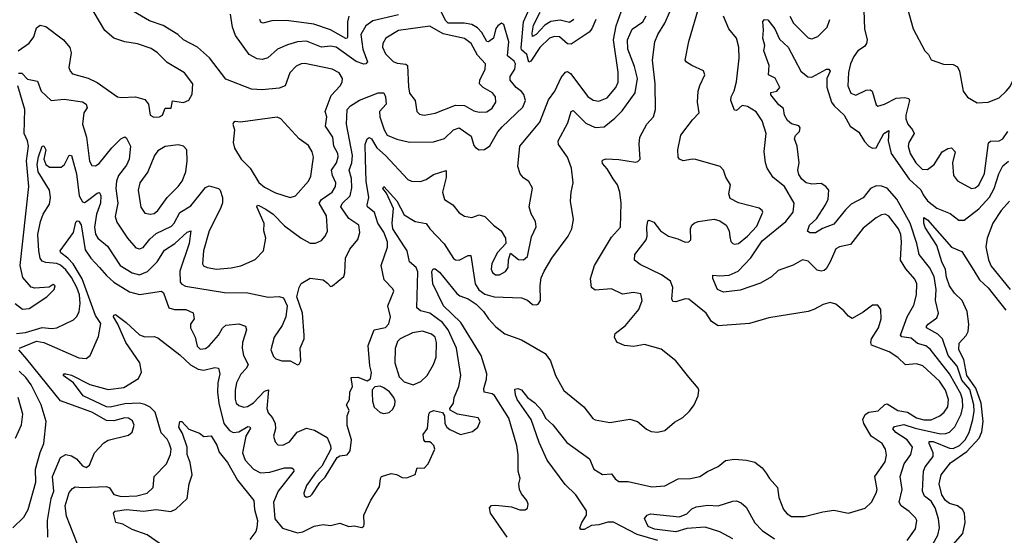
# Model space of a CAD drawing. Extents: x 1678431 to 1860718, y 384618 to 522882.
# Tile 278 of 473: x 1747653 to 1753013, y 496855 to 499665. Entities that reach past the tile are written whole.
import ezdxf

# ---------------------------------------------------------------- set-up
doc = ezdxf.new("R2010")
doc.units = 0

msp = doc.modelspace()

# ---------------------------------------------------------------- linework, layer by layer
at = {"layer": '0CON10XD'}
for points in [[(1747645, 499494.8), (1747704, 499536), (1747729.3, 499570.7), (1747745, 499620), (1747764.4, 499635.6), (1747795, 499626.9), (1747890.8, 499555), (1747925, 499512.5), (1747933.6, 499485), (1747921.3, 499405), (1747927.3, 499385), (1747940.1, 499370.1), (1748025, 499345.3), (1748075, 499322.5), (1748185, 499245.3), (1748205, 499240.7), (1748284, 499244), (1748335, 499229.5), (1748354.4, 499205), (1748364, 499144), (1748383.5, 499133.5), (1748414.3, 499135.7), (1748430, 499145), (1748445, 499183.3), (1748477.5, 499182.5), (1748485, 499222), (1748545, 499214.2), (1748573.1, 499226.9), (1748591.2, 499258.8), (1748594.6, 499315), (1748550.5, 499375), (1748455, 499431.5), (1748403.5, 499483.5), (1748368.7, 499508.7), (1748295, 499534.1), (1748225.5, 499544.5), (1748165, 499563.8), (1748116.4, 499606.4), (1748005.4, 499795)], [(1747635.7, 497954.3), (1747685, 497959.2), (1747775, 497987.4), (1747827.9, 497982.1), (1747855, 497986.1), (1747945, 498029.6), (1747963.3, 498046.8), (1747976, 498074), (1747981.6, 498118.4), (1747977.8, 498165), (1747964.6, 498205), (1747935, 498260.5), (1747905, 498301.3), (1747875, 498326.9), (1747855, 498335.8), (1747795, 498341.2), (1747775, 498349.1), (1747765.2, 498365.2), (1747756.7, 498405), (1747752.3, 498495), (1747765.3, 498565), (1747780.9, 498605), (1747815, 498660), (1747821.2, 498695), (1747815.3, 498735), (1747753.4, 498835), (1747748.2, 498875), (1747755, 498918), (1747775, 498976.2), (1747785, 498977.1), (1747795.7, 498955), (1747784.6, 498905), (1747795.4, 498875), (1747815, 498861.1), (1747878.5, 498861.5), (1747896.5, 498875), (1747922.7, 498927.3), (1747935, 498923.8), (1747963, 498825), (1747977.3, 498705), (1747995, 498672.7), (1748005, 498669.1), (1748015, 498673.8), (1748075, 498718.5), (1748085, 498723.1), (1748089.1, 498719.1), (1748094.1, 498704.1), (1748092.1, 498665), (1748071.6, 498605), (1748059.3, 498535), (1748065.2, 498495.2), (1748077.9, 498475), (1748130.9, 498430.9), (1748200, 498325), (1748265, 498284.7), (1748305, 498274.2), (1748348.3, 498291.7), (1748402, 498345), (1748441.3, 498408.7), (1748496.6, 498445), (1748565, 498506.2), (1748585, 498513.3), (1748576.1, 498445), (1748524.1, 498295), (1748526.8, 498235), (1748535, 498222.7), (1748555, 498212.7), (1748767.6, 498177.6), (1748895.4, 498175.4), (1749005, 498153.1), (1749065, 498157.1), (1749089.1, 498149.1), (1749108.1, 498105), (1749102.2, 498045), (1749082.5, 497997.5), (1749037.3, 497935), (1749020.5, 497865), (1749035, 497828.8), (1749046.8, 497816.8), (1749080, 497805), (1749125.7, 497805.7), (1749165, 497783.3), (1749175, 497786.7), (1749184, 497805), (1749179.4, 497875), (1749201.2, 497925), (1749202, 497945), (1749192.8, 498065), (1749161.9, 498155), (1749174, 498205), (1749185, 498226.7), (1749235, 498255.8), (1749305, 498247.8), (1749328.7, 498228.7), (1749345, 498210), (1749355, 498213.8), (1749417.1, 498265), (1749423.1, 498285), (1749426.5, 498365), (1749450, 498415), (1749494, 498466), (1749503.8, 498505), (1749499.4, 498545), (1749445, 498582), (1749401.8, 498645), (1749407.5, 498662.5), (1749452.1, 498705), (1749461.9, 498748.1), (1749459, 498799), (1749445.7, 498845), (1749461.9, 498885), (1749463.8, 498925), (1749431.4, 499095), (1749436.1, 499175), (1749454.1, 499195.9), (1749503.4, 499226.6), (1749605, 499267.1), (1749635, 499265.5), (1749643.9, 499245), (1749648.5, 499205), (1749612, 499165), (1749612.9, 499135), (1749637.1, 499065), (1749654, 499035), (1749706.4, 499013.6), (1749775, 498997.7), (1749905, 498998.8), (1749965, 499017.3), (1750015, 499064), (1750045, 499074.6), (1750110.4, 499030.4), (1750125, 498980), (1750135, 498968), (1750155, 498956), (1750182.3, 498957.7), (1750213.1, 498976.9), (1750256.2, 499053.8), (1750279.5, 499080.5), (1750392.2, 499187.8), (1750406.1, 499225), (1750397.3, 499257.3), (1750385, 499274.2), (1750355, 499295.6), (1750323.2, 499335), (1750323.1, 499355), (1750348.4, 499395), (1750352.7, 499425), (1750345, 499438.4), (1750307.7, 499467.7), (1750316.4, 499545), (1750288.7, 499638.7), (1750275, 499646), (1750255, 499631.9), (1750245, 499616), (1750231.6, 499565), (1750205, 499543.4), (1750195, 499545.4), (1750169.2, 499595), (1750145, 499619.8), (1750115, 499638), (1750073.3, 499646.7), (1749985, 499646.2), (1749970.3, 499660.3), (1749945, 499713.4)], [(1747645.9, 499374.1), (1747665, 499372.5), (1747695, 499340.8), (1747705, 499338.1), (1747749.5, 499329.5), (1747770, 499275), (1747825, 499224.3), (1747895, 499231.1), (1747995, 499217.8), (1748015.6, 499205), (1748019.4, 499185), (1748002.9, 499157.1), (1747994.8, 499095), (1748016.6, 499025), (1748033.3, 498893.3), (1748045, 498869.4), (1748065, 498867.9), (1748085, 498880.8), (1748155, 498967.3), (1748202.9, 499015), (1748225, 499025.6), (1748235, 499020), (1748255.5, 498975), (1748249.3, 498905), (1748235, 498872.2), (1748191.1, 498815), (1748180.5, 498785), (1748175.7, 498745), (1748187.3, 498665), (1748173, 498593), (1748182, 498562), (1748238.9, 498475), (1748285, 498422.2), (1748305, 498416.5), (1748325, 498423.6), (1748361.1, 498468.9), (1748395, 498499), (1748479.6, 498540.4), (1748494.1, 498555.9), (1748525.5, 498614.5), (1748585, 498650.9), (1748665, 498750.8), (1748685, 498759.4), (1748735, 498744.2), (1748744.2, 498735), (1748756.9, 498695), (1748757, 498667), (1748746.8, 498635), (1748684.8, 498515), (1748654.1, 498405), (1748647.5, 498335), (1748654, 498324), (1748673.5, 498313.5), (1748725, 498305.3), (1748805, 498311.8), (1748857.1, 498322.9), (1748935, 498358.5), (1748980, 498405), (1748993, 498475), (1748982.4, 498515), (1748983.4, 498553.4), (1748944.2, 498645.8), (1748946.7, 498653.3), (1748955, 498652.9), (1748993.1, 498633.1), (1749032.1, 498605), (1749095, 498541.5), (1749184.7, 498474.7), (1749235, 498447.7), (1749262.3, 498447.7), (1749295, 498462.2), (1749316.5, 498485), (1749328.5, 498511.5), (1749322.4, 498595), (1749283.2, 498665), (1749296.2, 498685), (1749354.2, 498725), (1749372.7, 498755), (1749374.7, 498775), (1749355.9, 498815.9), (1749350.9, 498845), (1749378.4, 498885), (1749386.6, 498916.6), (1749384.2, 498935), (1749362.6, 498975), (1749357.9, 499025), (1749317.9, 499085), (1749325.3, 499135), (1749316.6, 499165), (1749348.7, 499251.3), (1749397.3, 499305), (1749408.9, 499325), (1749410.6, 499345), (1749392.5, 499375), (1749354.6, 499394.6), (1749205, 499426.8), (1749185, 499424.6), (1749158.7, 499411.3), (1749123.6, 499375), (1749097.5, 499305), (1749065, 499291.2), (1748972.8, 499282.8), (1748915, 499286.4), (1748775, 499341.4), (1748686.5, 499456.5), (1748621.4, 499515), (1748545, 499554.4), (1748513.4, 499583.4), (1748433.7, 499633.7), (1748358.9, 499658.9), (1748251.3, 499721.3)], [(1749436.1, 497453.9), (1749436.2, 497505), (1749446, 497535), (1749431.2, 497565), (1749448, 497595), (1749449.2, 497635), (1749463.8, 497665), (1749457.5, 497715), (1749494.2, 497715.8), (1749545, 497697.5), (1749562.9, 497707.1), (1749567.8, 497742.2), (1749558.6, 497778.6), (1749550.3, 497889.7), (1749583.3, 497975), (1749645, 497986.7), (1749663, 498007), (1749670.6, 498045), (1749657.5, 498105), (1749690, 498185), (1749685, 498198.6), (1749636.9, 498246.9), (1749621.1, 498325), (1749654.3, 498425.7), (1749655.7, 498455), (1749635, 498506.9), (1749602.2, 498555), (1749583.8, 498613.8), (1749546.5, 498645), (1749543.8, 498655), (1749553.6, 498696.4), (1749538.5, 498785), (1749534.5, 498904.5), (1749533.2, 498985), (1749544.2, 499015.8), (1749555, 499023.5), (1749568.2, 499015), (1749597.1, 498967.1), (1749644.7, 498925), (1749765, 498793.1), (1749785, 498785.6), (1749835, 498782.2), (1749865, 498793.6), (1749905, 498821.8), (1749975, 498843.3), (1749974.7, 498805), (1749954.3, 498724.3), (1749965, 498684.3), (1750010, 498655), (1750045, 498611.9), (1750075, 498593.3), (1750115, 498587.5), (1750155, 498600.6), (1750185, 498592.9), (1750232, 498545), (1750273.3, 498515), (1750297.5, 498475), (1750300, 498445), (1750254.7, 498395.3), (1750223.6, 498336.4), (1750219.1, 498305), (1750226.2, 498286.2), (1750243.3, 498275), (1750264.6, 498274.6), (1750297.7, 498292.3), (1750312.3, 498315), (1750314.6, 498355.4), (1750325, 498392.5), (1750367.6, 498357.6), (1750395, 498355.9), (1750416.5, 498375), (1750439.2, 498480.8), (1750464.2, 498535.8), (1750460.8, 498565), (1750437.4, 498607.4), (1750425.7, 498645), (1750445, 498747.5), (1750425, 498783.8), (1750395, 498802.5), (1750377.1, 498825), (1750364.7, 498864.7), (1750375, 498976), (1750484.3, 499105.7), (1750531.2, 499228.8), (1750565.2, 499274.8), (1750599.8, 499350.2), (1750625, 499378.8), (1750635, 499382.3), (1750652, 499372), (1750745.9, 499245.9), (1750775, 499226), (1750805, 499220.4), (1750851, 499239), (1750898.4, 499295), (1750910, 499325), (1750910.9, 499379.1), (1750885.6, 499555), (1750899.4, 499630.6), (1750927.2, 499707.2)], [(1751126.6, 496826.6), (1751015, 496859.3), (1750885, 496926), (1750855, 496926.5), (1750805, 496911.1), (1750765, 496908.5), (1750725, 496885.6), (1750707.1, 496887.1), (1750702.9, 496895), (1750712.5, 496925), (1750738.5, 496965), (1750738.1, 496988.1), (1750680.9, 497075), (1750622.1, 497132.1), (1750524.7, 497264.7), (1750481.2, 497361.2), (1750437.6, 497485), (1750361.8, 497595), (1750351.1, 497621.1), (1750348.8, 497651.2), (1750365, 497654.4), (1750385, 497647.1), (1750416.4, 497606.4), (1750457.1, 497577.1), (1750495.6, 497535), (1750515, 497492.5), (1750555, 497456.5), (1750631.3, 497361.3), (1750755, 497272.2), (1750778.6, 497215), (1750825, 497186.4), (1750875, 497189.2), (1750895, 497162.2), (1750915, 497148.5), (1750965, 497148.8), (1751095, 497119.2), (1751165, 497123.6), (1751237.2, 497162.8), (1751305, 497164.4), (1751355, 497174.4), (1751397, 497203), (1751455, 497229.4), (1751495, 497263.1), (1751545, 497269.4), (1751610, 497265), (1751655, 497254.2), (1751695, 497222.5), (1751715.9, 497194.1), (1751734.2, 497164.2), (1751777.8, 497115), (1751785, 497061.2), (1751810, 496995), (1751831.2, 496971.2), (1751855, 496957.7), (1751922.6, 496957.4), (1752025, 496983.5), (1752085, 496991.9), (1752165, 496976), (1752255, 497002.9), (1752290.5, 497035), (1752315.9, 497084.1), (1752320, 497105), (1752308.2, 497175), (1752363.6, 497255), (1752371.9, 497291.9), (1752365.6, 497325), (1752347.5, 497355), (1752288.9, 497395), (1752248.9, 497465), (1752243.6, 497485), (1752255, 497513.1), (1752275, 497526.7), (1752326.7, 497533.3), (1752362, 497568), (1752375, 497570.5), (1752432.5, 497535), (1752485.2, 497525.2), (1752535, 497494.1), (1752575, 497484.2), (1752615, 497484.3), (1752662.5, 497505), (1752685, 497525.3), (1752704.8, 497555), (1752709.4, 497595), (1752693.3, 497645), (1752660.3, 497695), (1752568.7, 497778.7), (1752535, 497788.9), (1752475, 497784.4), (1752433.5, 497823.5), (1752385.7, 497855), (1752290.8, 497890.8), (1752285.6, 497905), (1752289.1, 497925), (1752328.2, 497985), (1752342.1, 498035), (1752341.1, 498085), (1752325, 498109.2), (1752295, 498109.2), (1752245, 498070), (1752185, 498036.7), (1752165, 498048.2), (1752138.5, 498078.5), (1752095, 498113.8), (1752065, 498123.9), (1752026.9, 498113.1), (1751975.8, 498085), (1751945, 498075.3), (1751730.8, 498039.2), (1751625, 498008.6), (1751455, 497995.6), (1751419.6, 498019.6), (1751390, 498065), (1751295, 498141.9), (1751275, 498143.6), (1751225, 498127.3), (1751208.9, 498128.9), (1751203, 498143), (1751209.2, 498205), (1751195, 498239.1), (1751146.4, 498275), (1751029.8, 498329.8), (1750999.6, 498355), (1751001.5, 498385), (1751064.1, 498465.9), (1751069.2, 498485), (1751066.6, 498533.4), (1751072.2, 498567.8), (1751078, 498572), (1751105, 498561.8), (1751141.8, 498515), (1751185, 498484.5), (1751235, 498471.1), (1751275, 498451.9), (1751295, 498454.4), (1751306, 498465), (1751304.2, 498525), (1751312.5, 498545), (1751325, 498556), (1751345.6, 498564.4), (1751433, 498577), (1751465, 498569.2), (1751498.8, 498545), (1751515.8, 498515), (1751518.8, 498481.2), (1751525, 498456.7), (1751535, 498444.2), (1751545, 498440.6), (1751565, 498445.7), (1751615, 498484.6), (1751665, 498540), (1751698.6, 498615), (1751695.5, 498625.5), (1751677.5, 498637.5), (1751565, 498666), (1751520.5, 498690.5), (1751513.8, 498715), (1751522.5, 498765), (1751497.3, 498807.3), (1751484, 498845), (1751466.2, 498865), (1751333.2, 498903.2), (1751315, 498905.6), (1751265, 498895.7), (1751245, 498904.3), (1751238.1, 498915), (1751235.7, 498955), (1751252.7, 499035), (1751315, 499119.2), (1751352.1, 499157.9), (1751343.5, 499215), (1751346.9, 499275), (1751354.5, 499305.5), (1751382.5, 499365), (1751375, 499386), (1751312, 499415), (1751282.9, 499432.9), (1751275.8, 499445), (1751295, 499546.2), (1751348.2, 499725)], [(1750789.6, 499665), (1750767.5, 499615), (1750752.3, 499597.7), (1750655, 499531.5), (1750635, 499533.6), (1750591.7, 499571.7), (1750565, 499573.5), (1750536.9, 499565), (1750485, 499513.2), (1750435, 499438), (1750425, 499432.7), (1750413.5, 499475), (1750385, 499500.9), (1750382.3, 499512.3), (1750396.3, 499653.7), (1750427.5, 499725)], [(1751295, 497716), (1751224, 497805), (1751145, 497870), (1751055, 497894.4), (1750995, 497883.1), (1750945, 497889.2), (1750907.5, 497905), (1750900, 497915), (1750891.2, 497935), (1750894.2, 497955), (1750951.4, 497998.6), (1751023.1, 498085), (1751040.8, 498135), (1751035, 498170), (1750995, 498178.9), (1750935, 498169.2), (1750875, 498197.8), (1750785, 498190), (1750765.7, 498205.7), (1750759.4, 498255), (1750781.1, 498325), (1750875, 498478.8), (1750923.1, 498535), (1750926.8, 498665), (1750920.8, 498725), (1750908, 498765), (1750883, 498797), (1750851.4, 498851.4), (1750825, 498881.2), (1750823.1, 498895), (1750829.3, 498900.7), (1750845, 498906.4), (1750915, 498903.3), (1751005, 498887.5), (1751018.7, 498891.3), (1751030, 498905), (1751025.6, 498985.6), (1751029.5, 499025), (1751066.9, 499095), (1751102.9, 499135), (1751114.5, 499175.5), (1751112.5, 499315), (1751098.4, 499445), (1751110, 499545), (1751126.2, 499585), (1751165.3, 499645), (1751192.8, 499707.2)], [(1752248.5, 499715), (1752252.1, 499615), (1752265.6, 499555), (1752263.1, 499535), (1752251.2, 499518.8), (1752215.6, 499495), (1752194.5, 499465), (1752176.2, 499425), (1752165, 499377.5), (1752160.5, 499305), (1752178.1, 499265), (1752205, 499253.3), (1752261.2, 499281.2), (1752283, 499283), (1752294, 499275), (1752315, 499200), (1752324, 499194), (1752361.2, 499205), (1752425, 499237.9), (1752470.7, 499240.7), (1752493.8, 499235), (1752496.7, 499225), (1752476.7, 499145), (1752477.3, 499125), (1752487.9, 499095), (1752513.6, 499065), (1752521.8, 499045), (1752492.9, 498995), (1752490, 498975), (1752501.1, 498935), (1752531.3, 498885), (1752565, 498850.8), (1752595, 498847.9), (1752631.8, 498875), (1752675, 498944.4), (1752705, 498962.5), (1752725, 498965.6), (1752745.6, 498945), (1752730, 498885), (1752736.7, 498815), (1752757.4, 498787.4), (1752835, 498745.6), (1752855, 498748.2), (1752875, 498763.5), (1752904.3, 498825.7), (1752926.6, 498993.4), (1752937.9, 499002.1), (1752985, 499004.7), (1753004.4, 499015.6), (1753032.1, 499055)], [(1752486.6, 499726.6), (1752516.5, 499615), (1752580, 499495), (1752600, 499475), (1752615, 499446), (1752682.6, 499422.6), (1752735, 499421.1), (1752757.3, 499407.3), (1752768.2, 499385), (1752788.5, 499275), (1752811.9, 499241.9), (1752865, 499210.9), (1752925, 499215.6), (1752985, 499239.2), (1753022.2, 499275), (1753045, 499301.4), (1753070.9, 499355), (1753152.6, 499457.4), (1753163.7, 499493.7), (1753164.6, 499545), (1753208.1, 499645), (1753212.4, 499675)], [(1748474.4, 497294.4), (1748476.7, 497325), (1748467.4, 497357.4), (1748455, 497379.1), (1748422.4, 497412.4), (1748390.3, 497525), (1748363.4, 497553.4), (1748335, 497568.5), (1748304.6, 497574.6), (1748225, 497570.5), (1748145, 497553.8), (1748125, 497555.4), (1747998.2, 497615), (1747945.7, 497685.7), (1747890, 497725), (1747895.9, 497734.1), (1747904.7, 497735.3), (1747935, 497727.3), (1748035, 497677.3), (1748135, 497650), (1748219.5, 497660.5), (1748300.5, 497709.5), (1748315.4, 497744.6), (1748307.7, 497795), (1748231.3, 497905), (1748186.5, 498005), (1748163.6, 498045), (1748164.8, 498055.2), (1748175, 498057.5), (1748233.3, 498015), (1748305, 497947.3), (1748335, 497936.2), (1748385, 497937.9), (1748405, 497931.8), (1748525, 497839.1), (1748583.4, 497783.4), (1748625, 497759.7), (1748655, 497755.3), (1748715, 497770), (1748735, 497766.2), (1748742.3, 497735), (1748731.1, 497685), (1748730, 497635), (1748737, 497575), (1748764.8, 497465), (1748795, 497426.6), (1748815, 497415.7), (1748845, 497419.3), (1748895, 497446.9), (1748905, 497446.5), (1748908.9, 497438.9), (1748884.8, 497395.2), (1748865.9, 497305), (1748879.6, 497265), (1748925, 497214.5), (1748963.3, 497195), (1749015, 497199.3), (1749095, 497222.7), (1749135, 497223.1), (1749144.3, 497215), (1749144.4, 497205), (1749059.7, 497095), (1749035.3, 497034.7), (1749041.1, 496945), (1749084.3, 496894.3), (1749165, 496868.7), (1749195, 496873.8), (1749255.4, 496904.6), (1749304.2, 496914.2), (1749345, 496908), (1749395, 496920.8), (1749445, 496902.5), (1749473.8, 496906.2), (1749515, 496896.7), (1749525.7, 496904.3), (1749528, 496915), (1749525.7, 496965), (1749563.9, 497046.1), (1749611.7, 497118.3), (1749616.7, 497165), (1749623.3, 497175), (1749675, 497191.4), (1749705, 497185.6), (1749735, 497170.6), (1749761.2, 497168.8), (1749805, 497186.7), (1749817, 497223), (1749855, 497220), (1749876.6, 497243.4), (1749912.5, 497325), (1749906.5, 497345), (1749895, 497357.5), (1749885, 497364.2), (1749860, 497365), (1749852.5, 497375), (1749849.2, 497405), (1749873.6, 497436.4), (1749880, 497515), (1749885, 497526), (1749905, 497534.2), (1749954.2, 497524.2), (1749965.7, 497505.7), (1749967.1, 497465), (1749977.8, 497445), (1749995, 497430.5), (1750052.5, 497405), (1750118.7, 497421.3), (1750146.2, 497445), (1750160, 497475), (1750148.8, 497495), (1750035.5, 497515.5), (1749996.1, 497536.1), (1749993.8, 497545), (1750014.4, 497575.6), (1750018.9, 497605), (1750043.6, 497665), (1750054.6, 497725.4), (1750031.6, 497875), (1749985.7, 497975), (1749955.4, 498015.4), (1749886.4, 498065), (1749835, 498078), (1749814.7, 498094.7), (1749820.9, 498290.9), (1749810.4, 498315), (1749775, 498345.8), (1749761.8, 498405), (1749747.8, 498427.8), (1749684.9, 498525), (1749680.2, 498555), (1749687, 498635), (1749650, 498720), (1749628.9, 498745), (1749635, 498756.1), (1749706.8, 498676.8), (1749745, 498601.1), (1749805, 498565.4), (1749865, 498554.2), (1749885.5, 498525), (1749963.6, 498443.6), (1750015, 498362.9), (1750025.5, 498355.5), (1750045, 498354.5), (1750095, 498380), (1750108.8, 498378.8), (1750131.9, 498225), (1750152.8, 498192.8), (1750185, 498168.2), (1750235, 498154.7), (1750385, 498148.9), (1750416.8, 498136.8), (1750445, 498112.5), (1750465, 498110), (1750476.2, 498115), (1750487.5, 498135), (1750486.4, 498216.4), (1750492.3, 498257.7), (1750508.2, 498295), (1750550, 498365), (1750639.4, 498485), (1750658.9, 498525), (1750668.1, 498575), (1750651.4, 498675), (1750654.4, 498724.4), (1750666.2, 498775), (1750657.1, 498855), (1750635.5, 498915), (1750585.7, 498985), (1750583.6, 499005), (1750637.1, 499102.9), (1750655, 499163.8), (1750665, 499170), (1750735, 499101.1), (1750785, 499077.2), (1750835, 499080.4), (1750892, 499128), (1750931.8, 499168.2), (1751003.7, 499266.3), (1751016.1, 499345), (1750999.8, 499409.8), (1750964.3, 499505), (1750961.1, 499555), (1750986.5, 499613.5), (1751045, 499653.8), (1751063.6, 499685)], [(1749715, 499690.8), (1749575, 499658.2), (1749537.8, 499632.2), (1749510.5, 499585), (1749521.7, 499505), (1749546.9, 499435), (1749538.1, 499425), (1749526.8, 499423.2), (1749485, 499437.7), (1749375, 499515.7), (1749345, 499521), (1749295, 499514.8), (1749215, 499547.3), (1749165, 499544.2), (1749111.5, 499528.5), (1749056, 499504), (1749003.9, 499456.1), (1748975, 499448.5), (1748945, 499452), (1748902.1, 499475), (1748828.4, 499578.4), (1748810.6, 499625), (1748801.2, 499695)], [(1749445.2, 499684.8), (1749436.6, 499653.4), (1749438.2, 499571.8), (1749436.1, 499563.9), (1749428.4, 499561.6), (1749345, 499609.6), (1749255, 499639.6), (1749105, 499659.8), (1749025, 499659.2), (1748976.4, 499646.4), (1748965, 499651.1), (1748960, 499665)], [(1750670.2, 499665), (1750645, 499650.2), (1750595, 499662.8), (1750545, 499654.2), (1750511.6, 499635), (1750465, 499584.1), (1750445, 499573.2), (1750441.9, 499591.9), (1750449.5, 499635), (1750486.8, 499705)], [(1752484.2, 496825.8), (1752529.1, 496890.9), (1752537.2, 496935), (1752530.3, 496950.3), (1752495.6, 496985), (1752450.9, 497015), (1752440.4, 497035), (1752457.5, 497105), (1752445.8, 497175), (1752467.8, 497245), (1752503.4, 497295), (1752513.4, 497335), (1752483.8, 497375), (1752422.3, 497415), (1752406.2, 497435), (1752415, 497447.2), (1752465, 497458.3), (1752528.2, 497438.2), (1752665, 497408.4), (1752695, 497409.1), (1752715, 497416.5), (1752744.1, 497445.9), (1752777.9, 497515), (1752786.6, 497555), (1752784.8, 497595), (1752775.6, 497625), (1752715, 497735.3), (1752609.4, 497869.4), (1752585, 497886.7), (1752541, 497901), (1752505, 497928.4), (1752455, 497935.7), (1752447.8, 497945), (1752484, 498046), (1752520.7, 498109.3), (1752534.8, 498165.2), (1752536.8, 498225), (1752525, 498251.5), (1752477.6, 498307.6), (1752447.5, 498355), (1752454, 498455), (1752448.9, 498495), (1752436.8, 498525), (1752385, 498594.5), (1752365, 498604.4), (1752345, 498600.6), (1752315.3, 498584.7), (1752245, 498528.1), (1752175, 498439.4), (1752115, 498427.8), (1752095, 498415.6), (1752065, 498345.8), (1752043.1, 498306.9), (1752031.9, 498298.1), (1752015, 498294.5), (1751995, 498300.5), (1751945, 498349.4), (1751915, 498356.9), (1751863.6, 498326.4), (1751781.5, 498298.5), (1751745, 498263.1), (1751685, 498228.1), (1751575, 498190.4), (1751485, 498179.4), (1751452.2, 498195), (1751426.2, 498255), (1751426.7, 498273.3), (1751465, 498268.5), (1751515, 498273.1), (1751564.6, 498295), (1751633.2, 498366.8), (1751695, 498459.5), (1751824.2, 498565.8), (1751864, 498615), (1751868.9, 498665), (1751815.9, 498755), (1751755, 498805.5), (1751722.7, 498855), (1751712.7, 498885), (1751706.2, 498946.2), (1751715.8, 499045), (1751693.9, 499113.9), (1751662.3, 499162.3), (1751615, 499191.8), (1751585, 499196.7), (1751555, 499170), (1751545, 499172.5), (1751524.6, 499225), (1751525.5, 499245), (1751542.3, 499277.7), (1751555, 499326.7), (1751570.3, 499455), (1751567.8, 499515), (1751554.7, 499564.7), (1751512.5, 499615), (1751483.5, 499683.5)], [(1752615, 496790.5), (1752651.6, 496855), (1752660.3, 496895), (1752654.2, 496944.2), (1752637.2, 497005), (1752615, 497041.1), (1752578.7, 497068.7), (1752567.2, 497095), (1752572.1, 497205), (1752581.8, 497228.2), (1752625.8, 497285), (1752626.1, 497305), (1752603.8, 497355), (1752604.3, 497365.7), (1752625, 497365.1), (1752715, 497329.2), (1752735, 497327.2), (1752769.2, 497345), (1752799.8, 497375), (1752822.4, 497415), (1752841.6, 497485), (1752848.9, 497531.1), (1752846.3, 497565), (1752825, 497649.4), (1752780.9, 497700.9), (1752755.9, 497775.9), (1752708, 497835), (1752676.2, 497926.2), (1752651.8, 497951.8), (1752590, 497985), (1752588.5, 497995), (1752597.5, 498005), (1752645, 498040), (1752654.5, 498065), (1752638.5, 498135), (1752642.4, 498195), (1752631.1, 498265), (1752605, 498313.7), (1752548.7, 498385), (1752537.2, 498445), (1752499.6, 498555), (1752427.2, 498687.2), (1752375, 498746.3), (1752345, 498757.6), (1752315, 498759), (1752285, 498744.7), (1752245, 498694.7), (1752180, 498660), (1752148.3, 498628.3), (1752085, 498550), (1752022.7, 498527.3), (1751985, 498503.2), (1751953.3, 498503.3), (1751942.3, 498512.3), (1751951.8, 498545), (1751989.9, 498580.1), (1752040, 498655), (1752053.4, 498686.6), (1752058.4, 498735), (1752042.1, 498755), (1752015, 498772.5), (1751965, 498768.5), (1751935, 498776.2), (1751911.5, 498795), (1751895, 498822), (1751889.6, 498845), (1751895.6, 498885), (1751884.4, 498975), (1751870, 499015), (1751876.2, 499033.8), (1751897.5, 499055), (1751902.2, 499075), (1751895, 499087.1), (1751855, 499097.5), (1751832.2, 499115), (1751816.9, 499145), (1751810, 499180), (1751785, 499200.6), (1751742.5, 499255), (1751741.2, 499268.8), (1751775, 499275.7), (1751791.4, 499295), (1751765.3, 499345.3), (1751728.8, 499365), (1751733.3, 499415), (1751703.1, 499495), (1751709.4, 499525), (1751699.2, 499565), (1751701.7, 499608.3), (1751698.8, 499655), (1751707.5, 499665), (1751725, 499663.8), (1751763.8, 499615), (1751788.7, 499558.7), (1751836.9, 499515), (1751905, 499384.4), (1751942.6, 499352.6), (1751965, 499350.9), (1752045, 499394.4), (1752058, 499395), (1752064.2, 499384.2), (1752047.1, 499345), (1752046.4, 499296.4), (1752072.5, 499215), (1752085.9, 499195), (1752141.1, 499145), (1752174.5, 499084.5), (1752221.7, 499051.7), (1752251.6, 499001.6), (1752275, 498975.5), (1752295, 498963.8), (1752315, 498966.9), (1752357.1, 499045), (1752385, 499061.2), (1752380.3, 499005), (1752397.1, 498935), (1752495, 498796.6), (1752557.9, 498737.9), (1752570.4, 498709.6), (1752595, 498677.5), (1752645, 498636.8), (1752717.7, 498607.7), (1752765, 498571.8), (1752795, 498572), (1752875, 498634.8), (1752931.8, 498698.2), (1752957.7, 498745), (1752983.7, 498825), (1753005, 498868.5), (1753036, 498894)], [(1751845, 499683.8), (1751865, 499645.5), (1751945, 499565.8), (1751965, 499560.8), (1751997.4, 499572.6), (1752047.9, 499625), (1752063.9, 499665)], [(1749855, 499144.6), (1749915, 499154.6), (1750025, 499198.8), (1750075, 499196.7), (1750125, 499167.7), (1750155, 499160), (1750195, 499162.5), (1750225, 499183.1), (1750244.7, 499215), (1750243.1, 499245), (1750227.1, 499267.1), (1750175.4, 499295.4), (1750155.7, 499315), (1750158.5, 499335), (1750187.3, 499395), (1750188.5, 499425), (1750145, 499471.1), (1750111.3, 499535), (1750075, 499562.6), (1749957.3, 499587.3), (1749885, 499629.7), (1749715, 499605.7), (1749646.5, 499565), (1749629.1, 499535), (1749628.8, 499515), (1749645, 499479.4), (1749686.9, 499436.9), (1749707.5, 499427.5), (1749755, 499421.8), (1749764.7, 499414.7), (1749769.8, 499299.8), (1749775.5, 499265), (1749805.6, 499225), (1749814.6, 499164.6), (1749829.5, 499149.5), (1749855, 499144.6)], [(1747628.8, 498118.8), (1747667.9, 498087.9), (1747705, 498090.6), (1747800, 498155), (1747840, 498195), (1747846.7, 498215), (1747835, 498222.5), (1747812.5, 498207.5), (1747735, 498202.5), (1747715, 498208), (1747669.5, 498259.5), (1747655.3, 498325), (1747702.5, 498755), (1747690, 498895), (1747700.6, 498975), (1747696.2, 499005), (1747677.2, 499045), (1747680.3, 499175), (1747643, 499305)], [(1749125, 498696.5), (1749155, 498704.2), (1749224.4, 498785), (1749237.4, 498812.6), (1749251.5, 498915), (1749245.3, 498945.3), (1749225, 498980), (1749175, 499015.8), (1749073.8, 499123.8), (1749055, 499134.5), (1748855, 499106.2), (1748825, 499110), (1748817.5, 499105), (1748813.8, 499095), (1748822.9, 499065), (1748815.6, 498995), (1748822.7, 498965), (1748859.1, 498905), (1748907.1, 498855), (1748955, 498777.7), (1748985, 498752.5), (1749045, 498720.4), (1749125, 498696.5)], [(1748365, 498604.4), (1748385, 498608.5), (1748405, 498624.4), (1748455, 498695.6), (1748515.6, 498755), (1748537.5, 498785), (1748557.7, 498835), (1748564.5, 498895), (1748562, 498955), (1748545, 498976), (1748515, 498982.5), (1748445, 498973.8), (1748405, 498949.6), (1748386.2, 498925), (1748350, 498835), (1748306.4, 498775), (1748297.9, 498735), (1748312.6, 498642.6), (1748335, 498610.8), (1748365, 498604.4)], [(1753041.4, 498675), (1752995, 498624.7), (1752951.3, 498555), (1752919.5, 498475), (1752912.8, 498427.2), (1752926, 498356), (1752941.6, 498321.6), (1753044.3, 498195)], [(1752708.4, 496775), (1752787.7, 496865), (1752799, 496925), (1752795.9, 496975), (1752786, 496995), (1752758.2, 497015), (1752715, 497028.8), (1752692.4, 497045), (1752672.1, 497075), (1752657.8, 497135), (1752669.8, 497185), (1752720.8, 497249.2), (1752808.6, 497311.4), (1752875.5, 497384.5), (1752890.8, 497419.2), (1752898.1, 497475), (1752887.3, 497575), (1752857.4, 497657.4), (1752809.6, 497725), (1752792.3, 497812.3), (1752765.4, 497865), (1752767.3, 497902.7), (1752805.6, 497944.4), (1752816, 497965), (1752820.6, 498005), (1752810.4, 498075), (1752783.3, 498135), (1752742.3, 498175), (1752714.7, 498215), (1752697.5, 498262.5), (1752692.7, 498302.7), (1752672, 498345), (1752646.2, 498435), (1752581.7, 498531.7), (1752575.3, 498555), (1752575, 498587.5), (1752595, 498573.8), (1752725, 498426), (1752781.7, 498401.7), (1752847.8, 498297.8), (1752877, 498247), (1752925, 498202.9), (1753021, 498081)], [(1747651.2, 497875), (1747745, 497913.1), (1747785, 497906.2), (1747975, 497822.7), (1748015, 497819.2), (1748035.8, 497834.2), (1748082.2, 497937.8), (1748095, 498008.8), (1748065, 498051.9), (1747992.6, 498252.6), (1747943.6, 498333.6), (1747915, 498366), (1747877.5, 498395), (1747874.1, 498405), (1747945.4, 498505), (1747958.7, 498561.3), (1747965, 498567.9), (1747975, 498566.5), (1747987.5, 498547.5), (1748010.1, 498410.1), (1748040.4, 498365), (1748087.9, 498315), (1748125, 498270.3), (1748165, 498234.6), (1748251, 498181), (1748305, 498167.8), (1748424.4, 498184.4), (1748435, 498176.2), (1748464.7, 498094.7), (1748495, 498085.4), (1748556.7, 498085), (1748596.7, 498066.7), (1748603.3, 498035), (1748582.7, 498005), (1748582.2, 497985), (1748607.9, 497935), (1748619.1, 497885), (1748635, 497870), (1748665, 497872.9), (1748685, 497887.5), (1748734.6, 497945), (1748756.5, 497983.5), (1748775, 498000), (1748845, 498007.1), (1748882.5, 497995), (1748887.3, 497975), (1748866.6, 497905), (1748863.6, 497875), (1748870.8, 497835), (1748897.5, 497785), (1748887.5, 497765), (1748857.5, 497732.5), (1748833.4, 497686.6), (1748826, 497645), (1748826.6, 497596.6), (1748831.8, 497575), (1748845, 497562.2), (1748872.7, 497552.7), (1748893.2, 497556.8), (1748925, 497577.5), (1748985, 497640.9), (1749007.5, 497647.5), (1748998.1, 497545), (1749005, 497521.9), (1749028.8, 497495), (1749043.1, 497465), (1749045.6, 497435), (1749034.4, 497395), (1749042.9, 497365), (1749057.9, 497347.9), (1749085, 497345.6), (1749122.5, 497365), (1749162.7, 497417.3), (1749215, 497438.1), (1749257.9, 497427.9), (1749327, 497387), (1749344, 497345), (1749345.8, 497324.2), (1749298.2, 497231.8), (1749263.3, 497195), (1749215, 497126), (1749199.2, 497085), (1749201.2, 497071.2), (1749215, 497062), (1749235, 497067.5), (1749245, 497079.2), (1749287.6, 497142.4), (1749315, 497172), (1749381.1, 497278.9), (1749395, 497288.1), (1749435, 497293.8), (1749451.2, 497315), (1749460, 497375), (1749436.1, 497453.9)], [(1750306.9, 496845), (1750215.6, 496975), (1750210, 497005), (1750222, 497018), (1750245, 497019.2), (1750330.5, 497010.5), (1750375, 496993.5), (1750404, 496994), (1750417.5, 497002.5), (1750420, 497025), (1750414.2, 497044.2), (1750385, 497080), (1750374.4, 497104.4), (1750370, 497135), (1750376.5, 497165), (1750366.7, 497205), (1750366.6, 497293.4), (1750360, 497345), (1750315, 497492.5), (1750237.4, 497617.4), (1750225, 497626.1), (1750180.6, 497635), (1750178.7, 497655), (1750194.2, 497705), (1750195.3, 497734.7), (1750164.7, 497835), (1750054.5, 498014.5), (1749959.1, 498105), (1749901.9, 498225), (1749897.3, 498292.7), (1749902.9, 498307.1), (1749915, 498306.5), (1749938.5, 498288.5), (1750032, 498172), (1750049.1, 498159.1), (1750095, 498142.8), (1750137.1, 498115), (1750178.1, 498075), (1750205, 498034.4), (1750245, 497991.5), (1750293.5, 497953.5), (1750385, 497920.5), (1750514.2, 497845), (1750542.9, 497805), (1750570, 497725), (1750614.6, 497644.6), (1750724.4, 497554.4), (1750772.1, 497492.1), (1750785, 497484), (1750865, 497470), (1750975, 497487.5), (1751016.7, 497475), (1751065, 497433.8), (1751091.2, 497421.2), (1751125, 497416.2), (1751165, 497426.2), (1751218.3, 497471.7), (1751263, 497497), (1751298.7, 497531.3), (1751323.8, 497565), (1751345.9, 497614.1), (1751350, 497645), (1751345.8, 497655.8), (1751295, 497716)], [(1749795, 497674.8), (1749836.5, 497693.5), (1749870.9, 497725), (1749906.2, 497785), (1749919.7, 497825), (1749921.7, 497905), (1749913.9, 497933.9), (1749895, 497951.2), (1749845, 497967.3), (1749791.2, 497958.8), (1749723.8, 497926.2), (1749709.3, 497910.7), (1749697.1, 497872.9), (1749695.3, 497795), (1749719, 497719), (1749745, 497691.2), (1749795, 497674.8)], [(1747805.3, 496845), (1747803.8, 496935), (1747824.8, 497055), (1747839, 497095), (1747831.2, 497175), (1747875, 497279.5), (1747905, 497294.6), (1747935, 497288.4), (1747961.4, 497271.4), (1747995, 497232.9), (1748015, 497223.8), (1748032.1, 497237.9), (1748060, 497305), (1748111.1, 497358.9), (1748135, 497372.5), (1748245, 497400), (1748265, 497416.7), (1748275.8, 497455), (1748267.9, 497477.9), (1748245, 497492.9), (1748225, 497495.5), (1748165, 497479.5), (1748125, 497480.4), (1748045, 497526), (1747875, 497587.7), (1747692.1, 497815), (1747647.9, 497865)], [(1747615, 496896.2), (1747675, 496953.8), (1747698.9, 496995), (1747740.8, 497145), (1747739, 497215), (1747763.9, 497306.1), (1747784.7, 497355.3), (1747796.7, 497475), (1747770.3, 497565), (1747714.8, 497674.9), (1747685.8, 497715), (1747650.1, 497750.1)], [(1749635, 497518.7), (1749665, 497524.8), (1749685, 497542.9), (1749695.3, 497565), (1749696.4, 497585), (1749689.4, 497605), (1749666.1, 497636.1), (1749635, 497659.3), (1749615, 497667.7), (1749585.5, 497664.5), (1749572.4, 497647.6), (1749571.1, 497628.9), (1749573.5, 497585), (1749582.6, 497552.6), (1749615, 497523.2), (1749635, 497518.7)], [(1747629.2, 497385), (1747662.9, 497457.1), (1747670.9, 497515), (1747645.5, 497605)], [(1748453.5, 496783.5), (1748347.6, 496857.6), (1748265, 496886.6), (1748215, 496915.5), (1748176.2, 496925), (1748163.3, 496975), (1748173.5, 496986.5), (1748235, 496996.2), (1748326.8, 496986.8), (1748395.3, 496995.3), (1748475, 496983.8), (1748503.1, 496996.9), (1748564.3, 497055.7), (1748574.6, 497135), (1748592.5, 497185), (1748581.4, 497251.4), (1748564.1, 497295), (1748565.3, 497335.3), (1748539.5, 497409.5), (1748519.2, 497445), (1748525, 497474.3), (1748535, 497474.4), (1748573, 497433), (1748631.1, 497411.1), (1748655, 497393.3), (1748695, 497396), (1748725.2, 497345.2), (1748738.3, 497308.3), (1748785, 497251.8), (1748838.2, 497155), (1748926.9, 497045), (1748930.4, 496995), (1748947.1, 496935), (1748944.7, 496895.3), (1748937.9, 496875), (1748905, 496831.5)], [(1747967, 496807), (1747908.6, 496958.6), (1747900.2, 497015), (1747922.7, 497087.3), (1747940, 497110), (1747955, 497118.5), (1747995, 497114.4), (1748125, 497120.3), (1748142.7, 497112.7), (1748165, 497077.7), (1748205, 497066.8), (1748289.7, 497070.3), (1748347.1, 497085), (1748378.9, 497115), (1748384.6, 497175.4), (1748451.5, 497245), (1748474.4, 497294.4)], [(1751535.8, 496835.8), (1751465, 496874.3), (1751385, 496898.9), (1751285, 496892), (1751225, 496874), (1751107.8, 496887.8), (1751075, 496903.6), (1751053.9, 496946.1), (1751068.8, 496965), (1751087.5, 496972.5), (1751245, 496955.6), (1751285, 496971.4), (1751311.5, 496998.5), (1751335, 497010.8), (1751398.8, 497018.8), (1751455, 497014.6), (1751535, 497041.1), (1751555, 497042.5), (1751580.9, 497030.9), (1751608.1, 497008.1), (1751655, 496923.5), (1751695, 496881.8), (1751761.1, 496835)]]:
    msp.add_lwpolyline(points, dxfattribs=at)

doc.saveas('drawing.dxf')
